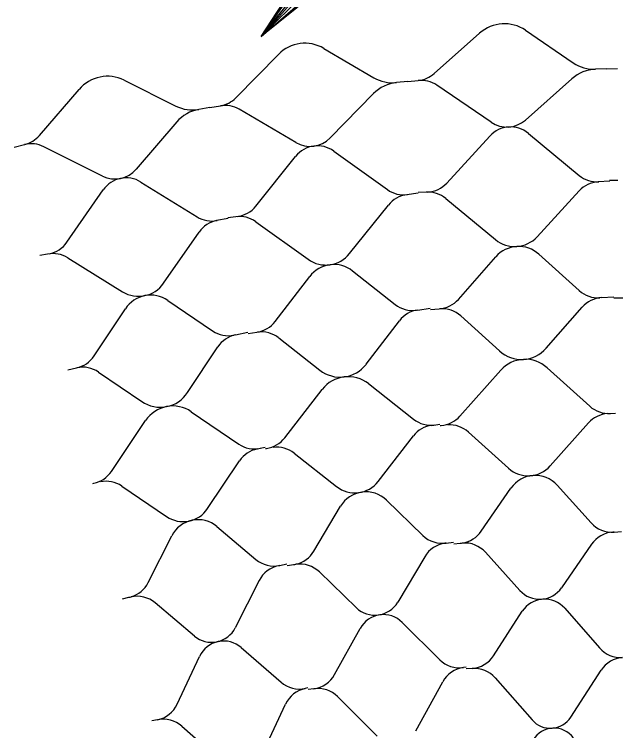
# Model space of a CAD drawing. Extents: x 638850 to 644908, y 297188 to 298900.
# Drawn here: x 639941.4 to 639985, y 297651.7 to 297703.5 of the extents above; entities that cross this region are included whole.
import ezdxf

# ---------------------------------------------------------------- set-up
doc = ezdxf.new("R2010")
doc.units = 0
for name, color, linetype in [('1', 7, 'Continuous'), ('5', 7, 'Continuous'), ('50', 7, 'Continuous')]:
    doc.layers.add(name, color=color, linetype=linetype)

msp = doc.modelspace()

# ---------------------------------------------------------------- linework, layer by layer
at = {"layer": '1'}
msp.add_line((639975.685, 297720.228), (639959.288, 297701.932), dxfattribs=at)
msp.add_lwpolyline([(639962.798, 297704.981), (639962.434, 297705.076), (639959.288, 297701.932), (639962.798, 297704.981), (639963.106, 297705.022), (639959.288, 297701.932), (639962.086, 297705.383), (639961.948, 297705.724), (639959.288, 297701.932), (639961.95, 297706.058), (639961.948, 297705.724)], dxfattribs=at)
at = {"layer": '5'}
for p, q in [((639978.422, 297702.376), (639981.881, 297700.017)), ((639971.804, 297699.241), (639975.098, 297702.165)), ((639963.829, 297701.061), (639967.44, 297698.941)), ((639957.438, 297697.484), (639960.527, 297700.624)), ((639984.306, 297699.573), (639983.497, 297699.547)), ((639984.306, 297699.573), (639985.076, 297699.597)), ((639949.358, 297698.758), (639953.105, 297696.888)), ((639969.89, 297698.663), (639969.085, 297698.582)), ((639969.89, 297698.663), (639970.656, 297698.739)), ((639981.785, 297698.866), (639978.418, 297695.878)), ((639975.926, 297695.719), (639972.002, 297698.396)), ((639943.225, 297694.755), (639946.094, 297698.098)), ((639967.423, 297697.787), (639964.266, 297694.577)), ((639955.568, 297696.777), (639954.77, 297696.642)), ((639955.568, 297696.777), (639956.327, 297696.905)), ((639961.79, 297694.25), (639957.694, 297696.654)), ((639953.166, 297695.735), (639950.235, 297692.319)), ((639972.724, 297691.319), (639975.842, 297694.717)), ((639978.633, 297694.909), (639982.313, 297691.868)), ((639941.408, 297693.923), (639942.156, 297694.103)), ((639947.786, 297691.824), (639943.537, 297693.945)), ((639964.546, 297693.625), (639968.423, 297690.84)), ((639958.894, 297689.642), (639961.775, 297693.244)), ((639950.579, 297691.388), (639954.636, 297688.873)), ((639984.522, 297691.453), (639983.683, 297691.403)), ((639985.102, 297691.495), (639984.516, 297691.5)), ((639945.21, 297687.031), (639947.839, 297690.82)), ((639970.656, 297690.576), (639969.823, 297690.469)), ((639971.231, 297690.657), (639970.647, 297690.622)), ((639979.265, 297687.432), (639982.308, 297690.748)), ((639972.647, 297690.195), (639976.242, 297687.224)), ((639965.684, 297686.208), (639968.495, 297689.723)), ((639957.45, 297688.881), (639956.869, 297688.806)), ((639956.881, 297688.761), (639956.057, 297688.598)), ((639958.894, 297688.516), (639962.682, 297685.795)), ((639952.217, 297684.065), (639954.783, 297687.763)), ((639943.821, 297686.173), (639943.246, 297686.06)), ((639945.286, 297685.907), (639949.25, 297683.449)), ((639973.56, 297682.898), (639976.27, 297685.981)), ((639979.396, 297686.162), (639982.313, 297683.534)), ((639965.9, 297684.95), (639968.989, 297682.525)), ((639960.3, 297681.298), (639962.794, 297684.557)), ((639952.518, 297682.825), (639955.764, 297680.615)), ((639983.92, 297683.024), (639984.826, 297683.086)), ((639984.829, 297683.006), (639985.47, 297683.006)), ((639947.178, 297678.801), (639949.446, 297682.222)), ((639970.627, 297682.125), (639971.527, 297682.249)), ((639971.535, 297682.169), (639972.174, 297682.213)), ((639979.912, 297679.356), (639982.534, 297682.338)), ((639973.728, 297681.7), (639976.546, 297679.161)), ((639966.877, 297678.195), (639969.291, 297681.348)), ((639957.425, 297680.328), (639958.316, 297680.512)), ((639958.329, 297680.433), (639958.964, 297680.52)), ((639960.549, 297680.113), (639963.532, 297677.771)), ((639953.951, 297676.151), (639956.145, 297679.461)), ((639945.271, 297677.805), (639945.898, 297677.935)), ((639979.986, 297677.949), (639983.077, 297675.162)), ((639947.507, 297677.636), (639950.643, 297675.502)), ((639973.677, 297674.448), (639976.629, 297677.765)), ((639960.99, 297672.875), (639963.71, 297676.384)), ((639967.047, 297676.796), (639970.319, 297674.225)), ((639954.216, 297674.767), (639957.655, 297672.424)), ((639984.353, 297674.628), (639984.95, 297674.671)), ((639948.438, 297670.444), (639950.914, 297674.13)), ((639971.629, 297673.779), (639972.221, 297673.862)), ((639972.231, 297673.767), (639972.304, 297673.772)), ((639980.208, 297670.839), (639982.98, 297673.953)), ((639974.287, 297673.289), (639977.187, 297670.673)), ((639967.751, 297669.717), (639970.305, 297673.012)), ((639958.992, 297672.068), (639959.577, 297672.191)), ((639959.593, 297672.097), (639959.665, 297672.108)), ((639961.676, 297671.759), (639964.748, 297669.347)), ((639955.398, 297667.752), (639957.723, 297671.213)), ((639947.098, 297669.574), (639947.169, 297669.589)), ((639949.199, 297669.378), (639952.427, 297667.179)), ((639975.222, 297666.119), (639977.371, 297669.234)), ((639980.71, 297669.452), (639983.175, 297666.721)), ((639968.345, 297668.367), (639970.99, 297665.81)), ((639963.096, 297664.67), (639965.029, 297667.923)), ((639956.083, 297666.446), (639958.895, 297664.074)), ((639984.83, 297666.056), (639984.734, 297666.05)), ((639984.83, 297666.056), (639985.363, 297666.095)), ((639951.097, 297662.401), (639952.805, 297665.778)), ((639972.686, 297665.259), (639972.591, 297665.246)), ((639972.686, 297665.259), (639973.215, 297665.334)), ((639973.227, 297665.213), (639973.698, 297665.247)), ((639983.21, 297665.177), (639981.035, 297662.026)), ((639978.015, 297661.829), (639975.517, 297664.594)), ((639971.129, 297664.272), (639969.173, 297660.98)), ((639960.624, 297663.64), (639960.53, 297663.62)), ((639960.625, 297663.64), (639961.147, 297663.75)), ((639961.167, 297663.63), (639961.635, 297663.696)), ((639966.173, 297660.579), (639963.494, 297663.169)), ((639959.138, 297662.55), (639957.41, 297659.133)), ((639949.243, 297661.233), (639949.704, 297661.331)), ((639954.444, 297658.528), (639951.596, 297660.93)), ((639976.108, 297657.107), (639978.187, 297660.318)), ((639981.258, 297660.542), (639983.78, 297657.666)), ((639969.496, 297659.516), (639972.208, 297656.817)), ((639964.592, 297655.739), (639966.448, 297659.084)), ((639957.832, 297657.693), (639960.72, 297655.185)), ((639953.195, 297653.592), (639954.82, 297657.055)), ((639974.119, 297656.274), (639973.926, 297656.246)), ((639974.551, 297656.185), (639974.131, 297656.154)), ((639981.697, 297652.658), (639983.898, 297656.058)), ((639970.47, 297651.679), (639972.434, 297655.221)), ((639976.226, 297655.498), (639978.896, 297652.454)), ((639962.664, 297654.772), (639962.473, 297654.732)), ((639963.101, 297654.713), (639962.684, 297654.654)), ((639964.818, 297654.142), (639967.689, 297651.286)), ((639959.335, 297649.941), (639961.054, 297653.607)), ((639951.777, 297652.467), (639951.365, 297652.38)), ((639953.529, 297652.014), (639956.587, 297649.359))]:
    msp.add_line(p, q, dxfattribs=at)
for centre, radius, start, end in [((639976.896, 297700.139), 2.708, 55.6999, 131.5847), ((639962.458, 297698.725), 2.708, 59.5903, 135.4751), ((639983.407, 297702.254), 2.708, 235.6999, 271.8075), ((639970.455, 297700.76), 2.031, 275.6978, 311.5847), ((639983.583, 297696.84), 2.708, 91.8075, 131.5847), ((639948.149, 297696.335), 2.708, 63.4806, 139.3654), ((639968.811, 297701.277), 2.708, 239.5903, 275.6979), ((639970.858, 297696.718), 2.031, 55.6999, 95.6978), ((639969.353, 297695.888), 2.708, 95.6979, 135.4751), ((639955.99, 297698.908), 2.031, 279.5882, 315.4751), ((639954.314, 297699.311), 2.708, 243.4806, 279.5883), ((639955.221, 297693.972), 2.708, 99.5883, 139.3654), ((639956.666, 297694.902), 2.031, 59.5903, 99.5882), ((639977.07, 297697.397), 2.031, 235.6999, 311.5847), ((639977.339, 297693.344), 2.031, 50.4182, 137.4635), ((639941.684, 297696.078), 2.031, 283.4786, 319.3654), ((639962.818, 297696.001), 2.031, 239.5903, 315.4751), ((639942.63, 297692.128), 2.031, 63.4806, 103.4786), ((639963.361, 297691.976), 2.031, 54.3085, 141.3538), ((639948.693, 297693.642), 2.031, 243.4806, 319.3654), ((639949.508, 297689.662), 2.031, 58.1989, 145.2442), ((639983.805, 297689.375), 2.031, 93.4256, 137.4635), ((639983.607, 297693.433), 2.031, 230.4182, 273.4256), ((639971.228, 297692.692), 2.031, 273.4256, 317.4635), ((639969.608, 297692.49), 2.031, 234.3085, 277.316), ((639970.081, 297688.455), 2.031, 97.316, 141.3538), ((639971.353, 297688.63), 2.031, 50.4182, 93.4256), ((639957.308, 297690.91), 2.031, 277.316, 321.3538), ((639955.706, 297690.599), 2.031, 238.1989, 281.2064), ((639957.709, 297686.866), 2.031, 54.3085, 97.316), ((639956.452, 297686.605), 2.031, 101.2064, 145.2442), ((639977.644, 297688.919), 2.2, 230.4182, 317.4635), ((639943.541, 297688.189), 2.031, 281.2064, 325.2442), ((639977.923, 297684.528), 2.2, 47.9779, 138.6737), ((639944.215, 297684.181), 2.031, 58.1989, 101.2064), ((639963.965, 297687.582), 2.2, 234.3085, 321.3538), ((639964.542, 297683.219), 2.2, 51.8683, 142.5641), ((639950.409, 297685.319), 2.2, 238.1989, 325.2442), ((639951.28, 297681.006), 2.2, 55.7587, 146.4544), ((639983.672, 297685.042), 2.031, 227.9779, 273.9457), ((639972.035, 297684.24), 2.031, 273.9457, 318.6737), ((639984.059, 297680.997), 2.031, 93.9457, 138.6737), ((639970.243, 297684.123), 2.031, 231.8683, 277.8361), ((639970.904, 297680.113), 2.031, 97.8361, 142.5641), ((639972.368, 297680.191), 2.031, 47.9779, 93.9457), ((639958.687, 297682.532), 2.031, 277.8361, 322.5641), ((639956.907, 297682.294), 2.031, 235.7587, 281.7265), ((639959.294, 297678.516), 2.031, 51.8683, 97.8361), ((639957.838, 297678.339), 2.031, 101.7265, 146.4544), ((639978.132, 297680.921), 2.37, 227.9779, 318.6737), ((639945.485, 297679.923), 2.031, 281.7265, 326.4544), ((639978.399, 297676.189), 2.37, 47.9538, 138.3273), ((639946.364, 297675.957), 2.031, 55.7587, 101.7265), ((639964.995, 297679.635), 2.37, 231.8683, 322.5641), ((639965.583, 297674.932), 2.37, 51.8442, 142.2177), ((639951.976, 297677.461), 2.37, 235.7587, 326.4544), ((639952.881, 297672.809), 2.37, 55.7346, 146.1081), ((639984.437, 297676.67), 2.031, 227.9538, 274.0631), ((639972.16, 297675.798), 2.031, 274.0631, 318.3273), ((639984.497, 297672.602), 2.031, 94.0631, 138.3273), ((639971.91, 297671.767), 2.031, 97.9535, 142.2177), ((639971.574, 297675.822), 2.031, 231.8442, 277.9535), ((639972.926, 297671.78), 2.031, 47.9538, 94.0631), ((639959.384, 297674.119), 2.031, 277.9535, 322.2177), ((639958.798, 297674.103), 2.031, 235.7346, 281.8439), ((639959.409, 297670.08), 2.031, 101.8439, 146.1081), ((639960.422, 297670.162), 2.031, 51.8442, 97.9535), ((639978.615, 297672.257), 2.133, 227.9538, 318.3273), ((639946.752, 297671.577), 2.031, 281.8439, 326.1081), ((639979.127, 297668.022), 2.133, 42.079, 145.3914), ((639948.056, 297667.7), 2.031, 55.7346, 101.8439), ((639966.065, 297671.024), 2.133, 231.8442, 322.2177), ((639966.863, 297666.834), 2.133, 45.9694, 149.2818), ((639953.628, 297668.942), 2.133, 235.7346, 326.1081), ((639954.708, 297664.816), 2.133, 49.8597, 153.1722), ((639984.683, 297668.082), 2.031, 222.079, 274.1594), ((639973.55, 297667.273), 2.031, 278.8073, 325.3914), ((639984.881, 297664.024), 2.031, 94.1594, 145.3914), ((639972.402, 297667.27), 2.031, 225.9694, 278.0498), ((639972.875, 297663.235), 2.031, 98.0498, 149.2818), ((639973.55, 297667.273), 2.031, 274.1594, 278.8026), ((639974.01, 297663.233), 2.031, 42.079, 94.1594), ((639961.35, 297665.707), 2.031, 282.6977, 329.2818), ((639960.204, 297665.627), 2.031, 229.8598, 281.9402), ((639960.951, 297661.633), 2.031, 101.9401, 153.1722), ((639961.35, 297665.707), 2.031, 278.0498, 282.693), ((639962.083, 297661.708), 2.031, 45.9694, 98.0498), ((639949.284, 297663.318), 2.031, 286.588, 333.1722), ((639979.447, 297663.122), 1.93, 222.079, 325.3914), ((639949.284, 297663.318), 2.031, 281.9401, 286.5834), ((639950.286, 297659.378), 2.031, 49.8598, 101.9402), ((639967.514, 297661.966), 1.93, 225.9694, 329.2818), ((639979.807, 297659.27), 1.93, 41.256, 147.0876), ((639968.135, 297658.148), 1.93, 45.1464, 150.9779), ((639955.688, 297660.003), 1.93, 229.8597, 333.1722), ((639956.567, 297656.236), 1.93, 49.0368, 154.8683), ((639985.307, 297659.006), 2.031, 221.256, 274.1718), ((639973.641, 297658.257), 2.031, 225.1464, 278.0622), ((639974.403, 297658.21), 2.031, 274.1718, 327.0876), ((639985.603, 297654.954), 2.031, 94.1718, 147.0876), ((639974.211, 297654.235), 2.031, 98.0622, 150.9779), ((639974.699, 297654.159), 2.031, 41.256, 94.1718), ((639962.816, 297656.724), 2.031, 278.0622, 330.9779), ((639962.052, 297656.719), 2.031, 229.0368, 281.9526), ((639962.893, 297652.745), 2.031, 101.9526, 154.8683), ((639963.386, 297652.702), 2.031, 45.1464, 98.0622), ((639951.356, 297654.455), 2.031, 281.9526, 334.8683), ((639952.197, 297650.48), 2.031, 49.0368, 101.9526), ((639980.22, 297653.615), 1.76, 221.256, 327.0876), ((639980.484, 297650.104), 1.76, 36.9087, 148.9868)]:
    msp.add_arc(centre, radius, start, end, dxfattribs=at)
at = {"layer": '50'}
for p, q in [((639978.422, 297702.376), (639981.881, 297700.017)), ((639971.804, 297699.241), (639975.098, 297702.165)), ((639963.829, 297701.061), (639967.44, 297698.941)), ((639957.438, 297697.484), (639960.527, 297700.624)), ((639949.358, 297698.758), (639953.105, 297696.888)), ((639970.656, 297698.739), (639970.657, 297698.739)), ((639981.785, 297698.866), (639978.418, 297695.878)), ((639975.926, 297695.719), (639972.002, 297698.396)), ((639943.225, 297694.755), (639946.094, 297698.098)), ((639967.423, 297697.787), (639964.266, 297694.577)), ((639956.327, 297696.905), (639956.329, 297696.905)), ((639961.79, 297694.25), (639957.694, 297696.654)), ((639953.166, 297695.735), (639950.235, 297692.319)), ((639942.156, 297694.103), (639942.157, 297694.103)), ((639947.786, 297691.824), (639943.537, 297693.945)), ((639975.222, 297666.119), (639977.371, 297669.234)), ((639980.71, 297669.452), (639983.175, 297666.721)), ((639968.345, 297668.367), (639970.99, 297665.81)), ((639963.096, 297664.67), (639965.029, 297667.923)), ((639956.083, 297666.446), (639958.895, 297664.074)), ((639984.83, 297666.056), (639984.734, 297666.05)), ((639951.097, 297662.401), (639952.805, 297665.778)), ((639972.686, 297665.259), (639972.591, 297665.246)), ((639973.862, 297665.259), (639973.861, 297665.266)), ((639983.21, 297665.177), (639981.035, 297662.026)), ((639978.015, 297661.829), (639975.517, 297664.594)), ((639971.129, 297664.272), (639969.173, 297660.98)), ((639960.624, 297663.64), (639960.53, 297663.62)), ((639961.798, 297663.719), (639961.797, 297663.726)), ((639966.173, 297660.579), (639963.494, 297663.169)), ((639959.138, 297662.55), (639957.41, 297659.133)), ((639949.866, 297661.365), (639949.864, 297661.371)), ((639954.444, 297658.528), (639951.596, 297660.93))]:
    msp.add_line(p, q, dxfattribs=at)
for centre, radius, start, end in [((639976.896, 297700.139), 2.708, 55.6999, 131.5847), ((639962.458, 297698.725), 2.708, 59.5903, 135.4751), ((639983.407, 297702.254), 2.708, 235.6999, 271.8075), ((639970.455, 297700.76), 2.031, 275.6978, 311.5847), ((639983.583, 297696.84), 2.708, 91.8075, 131.5847), ((639948.149, 297696.335), 2.708, 63.4806, 139.3654), ((639968.811, 297701.277), 2.708, 239.5903, 275.6979), ((639970.858, 297696.718), 2.031, 55.6999, 95.6978), ((639969.353, 297695.888), 2.708, 95.6979, 135.4751), ((639955.99, 297698.908), 2.031, 279.5882, 315.4751), ((639954.314, 297699.311), 2.708, 243.4806, 279.5883), ((639955.221, 297693.972), 2.708, 99.5883, 139.3654), ((639956.666, 297694.902), 2.031, 59.5903, 99.5882), ((639977.07, 297697.397), 2.031, 235.6999, 311.5847), ((639941.684, 297696.078), 2.031, 283.4786, 319.3654), ((639962.818, 297696.001), 2.031, 239.5903, 315.4751), ((639942.63, 297692.128), 2.031, 63.4806, 103.4786), ((639948.693, 297693.642), 2.031, 243.4806, 319.3654), ((639979.127, 297668.022), 2.133, 42.079, 145.3914), ((639966.863, 297666.834), 2.133, 45.9694, 149.2818), ((639954.708, 297664.816), 2.133, 49.8597, 153.1722), ((639984.683, 297668.082), 2.031, 222.079, 274.1594), ((639973.55, 297667.273), 2.031, 278.8073, 325.3914), ((639984.881, 297664.024), 2.031, 94.1594, 145.3914), ((639972.402, 297667.27), 2.031, 225.9694, 278.0498), ((639972.875, 297663.235), 2.031, 98.0498, 149.2818), ((639974.01, 297663.233), 2.031, 42.079, 94.1594), ((639961.35, 297665.707), 2.031, 282.6977, 329.2818), ((639960.204, 297665.627), 2.031, 229.8598, 281.9402), ((639960.951, 297661.633), 2.031, 101.9401, 153.1722), ((639962.083, 297661.708), 2.031, 45.9694, 98.0498), ((639949.284, 297663.318), 2.031, 286.588, 333.1722), ((639979.447, 297663.122), 1.93, 222.079, 325.3914), ((639950.286, 297659.378), 2.031, 49.8598, 101.9402), ((639967.514, 297661.966), 1.93, 225.9694, 329.2818), ((639955.688, 297660.003), 1.93, 229.8597, 333.1722)]:
    msp.add_arc(centre, radius, start, end, dxfattribs=at)

doc.saveas('drawing.dxf')
